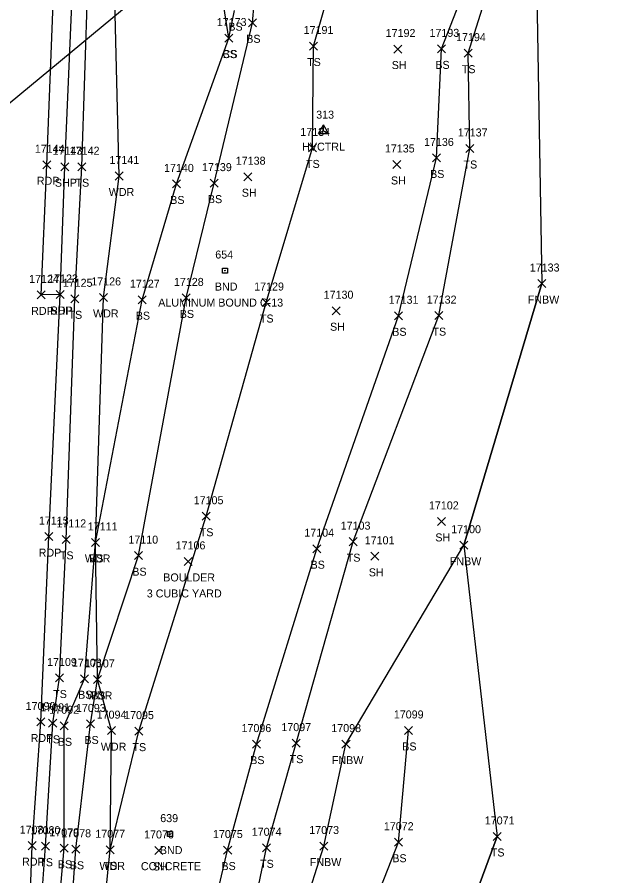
# Model space of a CAD drawing. Extents: x 1439173 to 1457902, y 641926 to 659889.
# Drawn here: x 1445704.7 to 1445854.3, y 656797.7 to 657012.1 of the extents above; entities that cross this region are included whole.
import ezdxf

# ---------------------------------------------------------------- set-up
doc = ezdxf.new("R2010")
doc.units = 0
for name, color, linetype in [('C_A', 7, 'Continuous'), ('C_I', 7, 'Continuous'), ('CPSM', 7, 'Continuous'), ('DCP', 7, 'Continuous'), ('L_A', 7, 'Continuous'), ('L_C', 7, 'Continuous'), ('L_I', 7, 'Continuous'), ('L_TIC', 7, 'Continuous'), ('LAWA', 7, 'Continuous'), ('LELB', 7, 'Continuous'), ('Level 18', 7, 'Continuous'), ('LFNC', 7, 'Continuous'), ('LSOGP', 7, 'Continuous'), ('M_A', 7, 'Continuous'), ('M_C', 7, 'Continuous'), ('M_I', 7, 'Continuous'), ('P_A', 7, 'Continuous'), ('P_I', 7, 'Continuous'), ('P_TIC', 7, 'Continuous'), ('PET', 7, 'Continuous'), ('PSP', 7, 'Continuous')]:
    doc.layers.add(name, color=color, linetype=linetype)

msp = doc.modelspace()

# ---------------------------------------------------------------- linework, layer by layer
at = {"layer": 'CPSM'}
for p, q in [((1445779.94, 656983.05), (1445781.19, 656985.22)), ((1445779.94, 656983.05), (1445781.19, 656985.22)), ((1445779.94, 656983.05), (1445781.19, 656985.22)), ((1445779.94, 656983.05), (1445781.19, 656985.22)), ((1445782.44, 656983.05), (1445781.19, 656985.22)), ((1445781.19, 656983.78), (1445781.19, 656985.22)), ((1445782.44, 656983.05), (1445781.19, 656985.22)), ((1445781.19, 656983.78), (1445781.19, 656985.22)), ((1445782.44, 656983.05), (1445781.19, 656985.22)), ((1445781.19, 656983.78), (1445781.19, 656985.22)), ((1445782.44, 656983.05), (1445781.19, 656985.22)), ((1445781.19, 656983.78), (1445781.19, 656985.22)), ((1445779.94, 656983.05), (1445781.19, 656983.78)), ((1445779.94, 656983.05), (1445781.19, 656983.78)), ((1445779.94, 656983.05), (1445781.19, 656983.78)), ((1445779.94, 656983.05), (1445781.19, 656983.78)), ((1445779.94, 656983.05), (1445782.44, 656983.05)), ((1445779.94, 656983.05), (1445782.44, 656983.05)), ((1445779.94, 656983.05), (1445782.44, 656983.05)), ((1445779.94, 656983.05), (1445782.44, 656983.05)), ((1445781.19, 656983.78), (1445781.19, 656983.78)), ((1445781.19, 656983.78), (1445782.44, 656983.05)), ((1445781.19, 656983.78), (1445781.19, 656983.78)), ((1445781.19, 656983.78), (1445782.44, 656983.05)), ((1445781.19, 656983.78), (1445781.19, 656983.78)), ((1445781.19, 656983.78), (1445782.44, 656983.05)), ((1445781.19, 656983.78), (1445781.19, 656983.78)), ((1445781.19, 656983.78), (1445782.44, 656983.05))]:
    msp.add_line(p, q, dxfattribs=at)
at = {"layer": 'DCP'}
msp.add_lwpolyline([(1445636.07, 656935.57), (1445759.09, 657037.32)], dxfattribs=at)
at = {"layer": 'L_TIC'}
for points in [[(1445762.48, 657009.73), (1445764.48, 657011.73)], [(1445764.48, 657009.73), (1445762.48, 657011.73)], [(1445756.57, 657005.91), (1445758.57, 657007.91)], [(1445758.57, 657005.91), (1445756.57, 657007.91)], [(1445756.57, 657005.91), (1445758.57, 657007.91)], [(1445758.57, 657005.91), (1445756.57, 657007.91)], [(1445777.71, 657003.92), (1445779.71, 657005.92)], [(1445779.71, 657003.92), (1445777.71, 657005.92)], [(1445798.78, 657003.17), (1445800.78, 657005.17)], [(1445800.78, 657003.17), (1445798.78, 657005.17)], [(1445809.72, 657003.21), (1445811.72, 657005.21)], [(1445811.72, 657003.21), (1445809.72, 657005.21)], [(1445816.36, 657002.14), (1445818.36, 657004.14)], [(1445818.36, 657002.14), (1445816.36, 657004.14)], [(1445777.45, 656978.48), (1445779.45, 656980.48)], [(1445779.45, 656978.48), (1445777.45, 656980.48)], [(1445816.8, 656978.33), (1445818.8, 656980.33)], [(1445818.8, 656978.33), (1445816.8, 656980.33)], [(1445798.58, 656974.34), (1445800.58, 656976.34)], [(1445800.58, 656974.34), (1445798.58, 656976.34)], [(1445808.42, 656975.96), (1445810.42, 656977.96)], [(1445810.42, 656975.96), (1445808.42, 656977.96)], [(1445719.83, 656973.78), (1445721.83, 656975.78)], [(1445721.83, 656973.78), (1445719.83, 656975.78)], [(1445729.18, 656971.46), (1445731.18, 656973.46)], [(1445731.18, 656971.46), (1445729.18, 656973.46)], [(1445761.32, 656971.28), (1445763.32, 656973.28)], [(1445763.32, 656971.28), (1445761.32, 656973.28)], [(1445743.48, 656969.48), (1445745.48, 656971.48)], [(1445745.48, 656969.48), (1445743.48, 656971.48)], [(1445752.89, 656969.68), (1445754.89, 656971.68)], [(1445754.89, 656969.68), (1445752.89, 656971.68)], [(1445834.78, 656944.6), (1445836.78, 656946.6)], [(1445836.78, 656944.6), (1445834.78, 656946.6)], [(1445718.09, 656940.79), (1445720.09, 656942.79)], [(1445720.09, 656940.79), (1445718.09, 656942.79)], [(1445725.27, 656941.13), (1445727.27, 656943.13)], [(1445727.27, 656941.13), (1445725.27, 656943.13)], [(1445734.87, 656940.57), (1445736.87, 656942.57)], [(1445736.87, 656940.57), (1445734.87, 656942.57)], [(1445745.86, 656941.01), (1445747.86, 656943.01)], [(1445747.86, 656941.01), (1445745.86, 656943.01)], [(1445765.92, 656939.86), (1445767.92, 656941.86)], [(1445767.92, 656939.86), (1445765.92, 656941.86)], [(1445783.37, 656937.81), (1445785.37, 656939.81)], [(1445785.37, 656937.81), (1445783.37, 656939.81)], [(1445798.96, 656936.55), (1445800.96, 656938.55)], [(1445800.96, 656936.55), (1445798.96, 656938.55)], [(1445809.04, 656936.59), (1445811.04, 656938.59)], [(1445811.04, 656936.59), (1445809.04, 656938.59)], [(1445750.89, 656886.48), (1445752.89, 656888.48)], [(1445752.89, 656886.48), (1445750.89, 656888.48)], [(1445809.68, 656885.19), (1445811.68, 656887.19)], [(1445811.68, 656885.19), (1445809.68, 656887.19)], [(1445715.94, 656880.7), (1445717.94, 656882.7)], [(1445717.94, 656880.7), (1445715.94, 656882.7)], [(1445723.21, 656879.94), (1445725.21, 656881.94)], [(1445725.21, 656879.94), (1445723.21, 656881.94)], [(1445723.21, 656879.94), (1445725.21, 656881.94)], [(1445725.21, 656879.94), (1445723.21, 656881.94)], [(1445787.62, 656880.13), (1445789.62, 656882.13)], [(1445789.62, 656880.13), (1445787.62, 656882.13)], [(1445778.54, 656878.38), (1445780.54, 656880.38)], [(1445780.54, 656878.38), (1445778.54, 656880.38)], [(1445815.32, 656879.24), (1445817.32, 656881.24)], [(1445817.32, 656879.24), (1445815.32, 656881.24)], [(1445734, 656876.64), (1445736, 656878.64)], [(1445736, 656876.64), (1445734, 656878.64)], [(1445793.05, 656876.47), (1445795.05, 656878.47)], [(1445795.05, 656876.47), (1445793.05, 656878.47)], [(1445746.43, 656875.2), (1445748.43, 656877.2)], [(1445748.43, 656875.2), (1445746.43, 656877.2)], [(1445714.26, 656846.08), (1445716.26, 656848.08)], [(1445716.26, 656846.08), (1445714.26, 656848.08)], [(1445720.46, 656845.9), (1445722.46, 656847.9)], [(1445722.46, 656845.9), (1445720.46, 656847.9)], [(1445723.71, 656845.71), (1445725.71, 656847.71)], [(1445725.71, 656845.71), (1445723.71, 656847.71)], [(1445723.71, 656845.71), (1445725.71, 656847.71)], [(1445725.71, 656845.71), (1445723.71, 656847.71)], [(1445712.54, 656834.76), (1445714.54, 656836.76)], [(1445714.54, 656834.76), (1445712.54, 656836.76)], [(1445715.38, 656834.14), (1445717.38, 656836.14)], [(1445717.38, 656834.14), (1445715.38, 656836.14)], [(1445722.03, 656834.6), (1445724.03, 656836.6)], [(1445724.03, 656834.6), (1445722.03, 656836.6)], [(1445727.21, 656832.93), (1445729.21, 656834.93)], [(1445729.21, 656832.93), (1445727.21, 656834.93)], [(1445734.07, 656832.81), (1445736.07, 656834.81)], [(1445736.07, 656832.81), (1445734.07, 656834.81)], [(1445801.46, 656832.98), (1445803.46, 656834.98)], [(1445803.46, 656832.98), (1445801.46, 656834.98)], [(1445763.46, 656829.57), (1445765.46, 656831.57)], [(1445765.46, 656829.57), (1445763.46, 656831.57)], [(1445773.36, 656829.81), (1445775.36, 656831.81)], [(1445775.36, 656829.81), (1445773.36, 656831.81)], [(1445785.84, 656829.56), (1445787.84, 656831.56)], [(1445787.84, 656829.56), (1445785.84, 656831.56)], [(1445798.97, 656805.06), (1445800.97, 656807.06)], [(1445800.97, 656805.06), (1445798.97, 656807.06)], [(1445823.63, 656806.5), (1445825.63, 656808.5)], [(1445825.63, 656806.5), (1445823.63, 656808.5)], [(1445710.79, 656804.06), (1445712.79, 656806.06)], [(1445712.79, 656804.06), (1445710.79, 656806.06)], [(1445715.38, 656803.55), (1445717.38, 656805.55)], [(1445717.38, 656803.55), (1445715.38, 656805.55)], [(1445718.37, 656803.3), (1445720.37, 656805.3)], [(1445720.37, 656803.3), (1445718.37, 656805.3)], [(1445726.87, 656803.16), (1445728.87, 656805.16)], [(1445728.87, 656803.16), (1445726.87, 656805.16)], [(1445726.87, 656803.16), (1445728.87, 656805.16)], [(1445728.87, 656803.16), (1445726.87, 656805.16)], [(1445739.11, 656803), (1445741.11, 656805)], [(1445741.11, 656803), (1445739.11, 656805)], [(1445756.27, 656803.1), (1445758.27, 656805.1)], [(1445758.27, 656803.1), (1445756.27, 656805.1)], [(1445765.96, 656803.67), (1445767.96, 656805.67)], [(1445767.96, 656803.67), (1445765.96, 656805.67)], [(1445780.33, 656804.11), (1445782.33, 656806.11)], [(1445782.33, 656804.11), (1445780.33, 656806.11)]]:
    msp.add_lwpolyline(points, dxfattribs=at)
at = {"layer": 'LAWA'}
msp.add_lwpolyline([(1445725.13, 656777.18), (1445727.87, 656804.16), (1445728.21, 656833.93), (1445724.71, 656846.71), (1445724.21, 656880.94), (1445726.27, 656942.13), (1445730.18, 656972.46), (1445728.95, 657019.74), (1445738.33, 657070.12), (1445741.02, 657116.11), (1445748.25, 657175.33), (1445746.07, 657220.02), (1445745.7, 657275.98), (1445745.39, 657322.83), (1445747.59, 657366.11), (1445750.97, 657366.33), (1445757.31, 657366.47), (1445760.01, 657366.21), (1445770.05, 657366.37), (1445773.34, 657342.05)], dxfattribs=at)
at = {"layer": 'LELB'}
for points in [[(1445709.82, 656778.25), (1445711.79, 656805.06), (1445713.54, 656835.76), (1445715.26, 656847.08), (1445716.94, 656881.7), (1445719.09, 656941.79), (1445720.83, 656974.78), (1445722.3, 657020.43), (1445724.84, 657071.57), (1445726.31, 657117.07), (1445729.4, 657171.63), (1445731.85, 657222.94), (1445734.13, 657277.6), (1445736.12, 657322.31), (1445738.39, 657367.85), (1445740.06, 657400.24), (1445744.31, 657407.61), (1445748.15, 657409.46), (1445754, 657408.4)], [(1445727.87, 656804.16), (1445735.07, 656833.81), (1445751.89, 656887.48), (1445766.92, 656940.86), (1445778.45, 656979.48), (1445778.71, 657004.92), (1445785.43, 657028.48), (1445775.59, 657035.99), (1445783.32, 657067.38), (1445780.89, 657093.57), (1445777.67, 657132.18), (1445777.46, 657180.1), (1445771.64, 657224.73), (1445770.55, 657278.06), (1445765.19, 657320.62), (1445760.01, 657366.21), (1445759.36, 657402.97), (1445754, 657408.4)], [(1445717.49, 656778.08), (1445719.37, 656804.3), (1445723.03, 656835.6), (1445724.71, 656846.71), (1445735, 656877.64), (1445746.86, 656942.01), (1445753.89, 656970.68), (1445763.48, 657010.73), (1445765.13, 657030.09), (1445766.85, 657037.15), (1445767.16, 657044.79), (1445769.46, 657069.35), (1445770.81, 657104.61), (1445770.04, 657132.58), (1445769.95, 657178.72), (1445766.81, 657225.04), (1445765.18, 657278.83), (1445762.77, 657321.37), (1445757.31, 657366.47), (1445755.28, 657400.15)], [(1445757.57, 657006.91), (1445755, 657023.31), (1445758.41, 657033)], [(1445751.03, 656777.65), (1445757.27, 656804.1), (1445764.46, 656830.57), (1445779.54, 656879.38), (1445799.96, 656937.55), (1445809.42, 656976.96), (1445810.72, 657004.21), (1445818.76, 657024.99), (1445833.36, 657027.4), (1445834.36, 657027.34)], [(1445760.42, 656773.23), (1445766.96, 656804.67), (1445774.36, 656830.81), (1445788.62, 656881.13), (1445810.04, 656937.59), (1445817.8, 656979.33), (1445817.36, 657003.14), (1445823.5, 657022.72), (1445825.66, 657020.21)], [(1445714.09, 656778.19), (1445716.38, 656804.55), (1445716.38, 656835.14), (1445721.46, 656846.9), (1445724.21, 656880.94), (1445735.87, 656941.57), (1445744.48, 656970.48), (1445757.57, 657006.91), (1445759, 657013.76)], [(1445785.6, 656769.59), (1445799.97, 656806.06), (1445802.46, 656833.98)], [(1445809.62, 656766.97), (1445824.63, 656807.5)]]:
    msp.add_lwpolyline(points, dxfattribs=at)
at = {"layer": 'Level 18'}
for points in [[(1445755.95, 656949.46), (1445757.2, 656949.46), (1445757.2, 656948.21), (1445755.95, 656948.21)], [(1445742.21, 656808.71), (1445743.46, 656808.71), (1445743.46, 656807.46), (1445742.21, 656807.46)]]:
    msp.add_lwpolyline(points, close=True, dxfattribs=at)
for centre in [(1445756.58, 656948.84), (1445742.84, 656808.08)]:
    msp.add_circle(centre, 0.0833, dxfattribs=at)
at = {"layer": 'LFNC'}
msp.add_lwpolyline([(1445771.18, 656773.08), (1445781.33, 656805.11), (1445786.84, 656830.56), (1445816.32, 656880.24), (1445835.78, 656945.6)], dxfattribs=at)
at = {"layer": 'LSOGP'}
msp.add_lwpolyline([(1445837.7, 657422.16), (1445833.36, 657412.1), (1445844.34, 657402.85), (1445811.74, 657404.85), (1445816.95, 657366.7), (1445822.88, 657328.87), (1445827.77, 657292.93), (1445832.62, 657262.22), (1445838.33, 657224.5), (1445844.22, 657183.14), (1445848.76, 657153.57), (1445854.27, 657114.77), (1445839.93, 657081.93), (1445845.46, 657059.44), (1445842, 657053.29), (1445833.83, 657039.64), (1445832.14, 657033.82), (1445832.82, 657030.41), (1445834.35, 657027.33), (1445835.78, 656945.6), (1445816.31, 656880.23), (1445824.62, 656807.5), (1445809.61, 656766.97)], dxfattribs=at)
at = {"layer": 'P_TIC'}
for points in [[(1445711.1, 656974.27), (1445713.1, 656976.27)], [(1445713.1, 656974.27), (1445711.1, 656976.27)], [(1445715.56, 656973.78), (1445717.56, 656975.78)], [(1445717.56, 656973.78), (1445715.56, 656975.78)], [(1445709.68, 656941.77), (1445711.68, 656943.77)], [(1445711.68, 656941.77), (1445709.68, 656943.77)], [(1445714.43, 656941.86), (1445716.43, 656943.86)], [(1445716.43, 656941.86), (1445714.43, 656943.86)], [(1445714.43, 656941.86), (1445716.43, 656943.86)], [(1445716.43, 656941.86), (1445714.43, 656943.86)], [(1445711.55, 656881.39), (1445713.55, 656883.39)], [(1445713.55, 656881.39), (1445711.55, 656883.39)], [(1445709.55, 656835.09), (1445711.55, 656837.09)], [(1445711.55, 656835.09), (1445709.55, 656837.09)], [(1445707.41, 656804.2), (1445709.41, 656806.2)], [(1445709.41, 656804.2), (1445707.41, 656806.2)]]:
    msp.add_lwpolyline(points, dxfattribs=at)
at = {"layer": 'PET'}
msp.add_lwpolyline([(1445707.39, 656778.5), (1445708.41, 656805.2), (1445710.55, 656836.09), (1445712.55, 656882.39), (1445715.43, 656942.86), (1445710.68, 656942.77), (1445712.1, 656975.27), (1445713.91, 657022.02), (1445716.21, 657073.05), (1445718.52, 657117.97), (1445720.66, 657172.68), (1445723.04, 657224.52), (1445725.16, 657277.91), (1445727.44, 657322.62), (1445729.23, 657369.01), (1445730.46, 657410.82), (1445731.81, 657455.01)], dxfattribs=at)
at = {"layer": 'PSP'}
msp.add_lwpolyline([(1445715.43, 656942.86), (1445716.56, 656974.78), (1445718.54, 657021.18), (1445721.13, 657072.12), (1445725.85, 657172.14), (1445728.1, 657223.5), (1445730.09, 657277.7), (1445732.34, 657322.52), (1445734.14, 657368.16), (1445734.12, 657401.78), (1445736.77, 657453.83)], dxfattribs=at)

# ---------------------------------------------------------------- texts
at = {"layer": 'C_A'}
msp.add_text('HVCTRL', height=2, dxfattribs=at).set_placement((1445775.88, 656978.78))
msp.add_text('HVCTRL', height=2, dxfattribs=at).set_placement((1445775.88, 656978.78))
msp.add_text('HVCTRL', height=2, dxfattribs=at).set_placement((1445775.88, 656978.78))
msp.add_text('HVCTRL', height=2, dxfattribs=at).set_placement((1445775.88, 656978.78))
at = {"layer": 'C_I'}
msp.add_text('313', height=2, dxfattribs=at).set_placement((1445779.39, 656986.78))
msp.add_text('313', height=2, dxfattribs=at).set_placement((1445779.39, 656986.78))
msp.add_text('313', height=2, dxfattribs=at).set_placement((1445779.39, 656986.78))
msp.add_text('313', height=2, dxfattribs=at).set_placement((1445779.39, 656986.78))
at = {"layer": 'L_A'}
for s, p in [('BS', (1445757.44, 657008.76)), ('BS', (1445761.92, 657005.73)), ('CS', (1445756.01, 657001.91)), ('BS', (1445756.01, 657001.91)), ('TS', (1445777.12, 656999.92)), ('SH', (1445798.27, 656999.17)), ('BS', (1445809.17, 656999.21)), ('TS', (1445815.77, 656998.14)), ('TS', (1445776.86, 656974.48)), ('TS', (1445816.21, 656974.33)), ('BS', (1445807.86, 656971.96)), ('SH', (1445798.07, 656970.34)), ('TS', (1445719.24, 656969.78)), ('WDR', (1445727.55, 656967.46)), ('BS', (1445752.33, 656965.68)), ('SH', (1445760.81, 656967.28)), ('BS', (1445742.92, 656965.48)), ('FNBW', (1445832.26, 656940.6)), ('TS', (1445717.5, 656936.79)), ('WDR', (1445723.63, 656937.13)), ('BS', (1445734.31, 656936.57)), ('BS', (1445745.3, 656937.01)), ('TS', (1445765.33, 656935.86)), ('SH', (1445782.85, 656933.81)), ('BS', (1445798.4, 656932.55)), ('TS', (1445808.45, 656932.59)), ('TS', (1445750.3, 656882.48)), ('SH', (1445809.16, 656881.19)), ('TS', (1445715.34, 656876.7)), ('WDR', (1445721.58, 656875.94)), ('BS', (1445722.66, 656875.94)), ('TS', (1445787.03, 656876.13)), ('BS', (1445777.98, 656874.38)), ('FNBW', (1445812.79, 656875.24)), ('BS', (1445733.44, 656872.64)), ('BOULDER', (1445741.18, 656871.2)), ('SH', (1445792.54, 656872.47)), ('TS', (1445713.67, 656842.08)), ('BS', (1445719.9, 656841.9)), ('WDR', (1445722.07, 656841.71)), ('BS', (1445723.15, 656841.71)), ('TS', (1445711.95, 656830.76)), ('BS', (1445721.47, 656830.6)), ('BS', (1445714.82, 656830.14)), ('WDR', (1445725.57, 656828.93)), ('TS', (1445733.48, 656828.81)), ('BS', (1445800.9, 656828.98)), ('BS', (1445762.9, 656825.57)), ('TS', (1445772.77, 656825.81)), ('FNBW', (1445783.31, 656825.56)), ('BS', (1445798.41, 656801.06)), ('TS', (1445823.03, 656802.5)), ('TS', (1445710.2, 656800.06)), ('BS', (1445714.82, 656799.55)), ('BS', (1445717.82, 656799.3)), ('WDR', (1445725.23, 656799.16)), ('TS', (1445726.28, 656799.16)), ('SH', (1445738.6, 656799)), ('BS', (1445755.71, 656799.1)), ('TS', (1445765.37, 656799.67)), ('FNBW', (1445777.8, 656800.11))]:
    msp.add_text(s, height=2, dxfattribs=at).set_placement(p)
at = {"layer": 'L_C'}
msp.add_text('3 CUBIC YARD', height=2, dxfattribs=at).set_placement((1445737.06, 656867.2))
at = {"layer": 'L_I'}
for s, p in [('17173', (1445754.55, 657009.91)), ('17173', (1445754.55, 657009.91)), ('17191', (1445776.25, 657007.92)), ('17192', (1445796.75, 657007.17)), ('17193', (1445807.7, 657007.21)), ('17194', (1445814.34, 657006.14)), ('17134', (1445775.43, 656982.48)), ('17137', (1445814.78, 656982.33)), ('17136', (1445806.34, 656979.96)), ('17142', (1445717.81, 656977.78)), ('17135', (1445796.56, 656978.34)), ('17141', (1445727.73, 656975.46)), ('17138', (1445759.3, 656975.28)), ('17140', (1445741.37, 656973.48)), ('17139', (1445750.86, 656973.68)), ('17133', (1445832.76, 656948.6)), ('17125', (1445716.06, 656944.79)), ('17126', (1445723.19, 656945.13)), ('17127', (1445732.85, 656944.57)), ('17128', (1445743.84, 656945.01)), ('17129', (1445763.89, 656943.86)), ('17130', (1445781.26, 656941.81)), ('17131', (1445797.51, 656940.55)), ('17132', (1445807.02, 656940.59)), ('17105', (1445748.78, 656890.48)), ('17102', (1445807.57, 656889.19)), ('17112', (1445714.48, 656884.7)), ('17103', (1445785.52, 656884.13)), ('17111', (1445722.32, 656883.94)), ('17111', (1445722.32, 656883.94)), ('17104', (1445776.43, 656882.38)), ('17100', (1445813.13, 656883.24)), ('17110', (1445732.46, 656880.64)), ('17101', (1445791.52, 656880.47)), ('17106', (1445744.27, 656879.2)), ('17109', (1445712.15, 656850.08)), ('17108', (1445718.35, 656849.9)), ('17107', (1445721.61, 656849.71)), ('17107', (1445721.61, 656849.71)), ('17091', (1445710.44, 656838.76)), ('17092', (1445712.71, 656838.14)), ('17093', (1445719.36, 656838.6)), ('17094', (1445724.54, 656836.93)), ('17099', (1445798.79, 656836.98)), ('17095', (1445731.4, 656836.81)), ('17096', (1445760.73, 656833.57)), ('17097', (1445770.69, 656833.81)), ('17098', (1445783.17, 656833.56)), ('17072', (1445796.3, 656809.06)), ('17071', (1445821.52, 656810.5)), ('17080', (1445708.04, 656808.06)), ('17079', (1445712.7, 656807.55)), ('17078', (1445715.7, 656807.3)), ('17077', (1445724.2, 656807.16)), ('17077', (1445724.2, 656807.16)), ('17076', (1445736.39, 656807)), ('17075', (1445753.6, 656807.1)), ('17074', (1445763.29, 656807.67)), ('17073', (1445777.66, 656808.11))]:
    msp.add_text(s, height=2, dxfattribs=at).set_placement(p)
at = {"layer": 'M_A'}
for p in [(1445754.07, 656943.84), (1445740.32, 656803.08)]:
    msp.add_text('BND', height=2, dxfattribs=at).set_placement(p)
at = {"layer": 'M_C'}
for s, p in [('ALUMINUM BOUND C-13', (1445739.92, 656939.84)), ('CONCRETE', (1445735.59, 656799.08))]:
    msp.add_text(s, height=2, dxfattribs=at).set_placement(p)
at = {"layer": 'M_I'}
for s, p in [('654', (1445754.17, 656951.84)), ('639', (1445740.42, 656811.08))]:
    msp.add_text(s, height=2, dxfattribs=at).set_placement(p)
at = {"layer": 'P_A'}
for s, p in [('RDP', (1445709.59, 656970.27)), ('SHP', (1445714.09, 656969.78)), ('RDP', (1445708.17, 656937.77)), ('SHP', (1445712.96, 656937.86)), ('RDP', (1445712.92, 656937.86)), ('RDP', (1445710.04, 656877.39)), ('RDP', (1445708.04, 656831.09)), ('RDP', (1445705.9, 656800.2))]:
    msp.add_text(s, height=2, dxfattribs=at).set_placement(p)
at = {"layer": 'P_I'}
for s, p in [('17144', (1445709.08, 656978.27)), ('17143', (1445713.53, 656977.78)), ('17124', (1445707.66, 656945.77)), ('17123', (1445712.41, 656945.86)), ('17123', (1445712.41, 656945.86)), ('17113', (1445710.1, 656885.39)), ('17090', (1445706.79, 656839.09)), ('17081', (1445705.31, 656808.2))]:
    msp.add_text(s, height=2, dxfattribs=at).set_placement(p)

doc.saveas('drawing.dxf')
